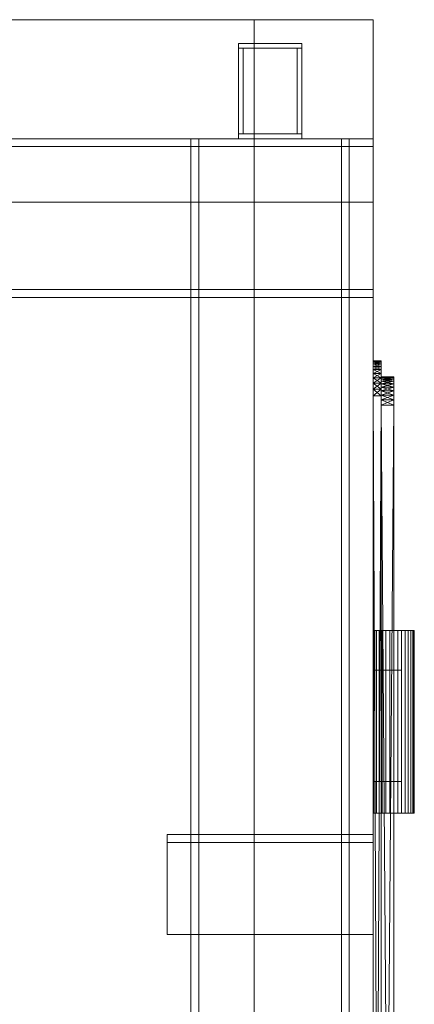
# Model space of a CAD drawing. Header units: millimetres. Extents: x -4395 to 65662, y -65530 to 6847.
# Tile 1031 of 1034: x 60238 to 60487, y 2380 to 3000. Entities that reach past the tile are written whole.
import ezdxf

# ---------------------------------------------------------------- set-up
doc = ezdxf.new("R2010")
doc.units = ezdxf.units.MM
doc.layers.add('lateral_secador', color=7, linetype='Continuous', lineweight=0)

msp = doc.modelspace()

# ---------------------------------------------------------------- linework, layer by layer
at = {"layer": 'lateral_secador'}
for p, q in [((60211.134, 3000), (60461.134, 3000)), ((60386.134, 3000), (60461.134, 3000)), ((60386.134, 3000), (60386.134, 0)), ((60461.134, 2925), (60461.134, 3000)), ((60461.134, 0), (60461.134, 3000)), ((60376.134, 2985), (60416.134, 2985)), ((60376.134, 2985), (60376.134, 2982)), ((60416.134, 2982), (60416.134, 2985)), ((60376.134, 2982), (60416.134, 2982)), ((60376.134, 2982), (60379.134, 2982)), ((60376.134, 2982), (60376.134, 2928)), ((60379.134, 2928), (60379.134, 2982)), ((60413.134, 2982), (60416.134, 2982)), ((60413.134, 2982), (60413.134, 2928)), ((60416.134, 2928), (60416.134, 2982)), ((40461.134, 2925), (60461.134, 2925)), ((59461.134, 2925), (60461.134, 2925)), ((60211.134, 2925), (60461.134, 2925)), ((60346.134, 2925), (60446.134, 2925)), ((60346.134, 2925), (60346.134, 20)), ((60346.134, 2925), (60351.134, 2925)), ((60351.134, 20), (60351.134, 2925)), ((60376.134, 2928), (60416.134, 2928)), ((60376.134, 2928), (60376.134, 2925)), ((60376.134, 2928), (60379.134, 2928)), ((60376.134, 2925), (60416.134, 2925)), ((60386.134, 2925), (60461.134, 2925)), ((60386.134, 2925), (60386.134, 1350)), ((60413.134, 2928), (60416.134, 2928)), ((60416.134, 2925), (60416.134, 2928)), ((60441.134, 2925), (60446.134, 2925)), ((60441.134, 2925), (60441.134, 20)), ((60446.134, 20), (60446.134, 2925)), ((60461.134, 0), (60461.134, 2925)), ((60461.134, 2885), (60461.134, 2925)), ((60461.134, 1350), (60461.134, 2925)), ((60461.134, 2920), (60461.134, 2925)), ((40461.134, 2920), (60461.134, 2920)), ((60461.134, 2830), (60461.134, 2920)), ((40461.134, 2885), (60461.134, 2885)), ((40461.134, 2830), (60461.134, 2830)), ((60461.134, 2825), (60461.134, 2830)), ((40461.134, 2825), (60461.134, 2825)), ((60461.134, 2785), (60461.134, 2784.78)), ((60461.134, 2784.12), (60461.134, 2785)), ((60461.134, 2781.48), (60461.134, 2785)), ((60461.134, 2785), (60461.134, 2783.02)), ((60461.134, 2770.92), (60461.134, 2785)), ((60461.134, 2785), (60461.134, 2774.22)), ((60461.134, 1700.5), (60461.134, 2785)), ((60461.134, 2785), (60461.134, 1702.92)), ((60461.134, 2785), (60466.134, 2784.78)), ((60461.134, 2785), (60466.134, 2785)), ((60461.134, 2784.78), (60466.134, 2785)), ((60461.134, 2784.78), (60461.134, 2784.12)), ((60461.134, 2784.78), (60461.134, 2783.02)), ((60461.134, 2784.78), (60466.134, 2784.12)), ((60461.134, 2784.78), (60466.134, 2784.78)), ((60461.134, 2784.12), (60466.134, 2784.78)), ((60461.134, 2784.12), (60461.134, 2783.02)), ((60461.134, 2781.48), (60461.134, 2784.12)), ((60461.134, 2784.12), (60466.134, 2783.02)), ((60461.134, 2784.12), (60466.134, 2784.12)), ((60461.134, 2783.02), (60466.134, 2784.12)), ((60461.134, 2783.02), (60461.134, 2781.48)), ((60461.134, 2783.02), (60461.134, 2779.5)), ((60461.134, 2783.02), (60461.134, 2774.22)), ((60461.134, 2783.02), (60466.134, 2781.48)), ((60461.134, 2783.02), (60466.134, 2783.02)), ((60461.134, 2781.48), (60466.134, 2783.02)), ((60461.134, 2781.48), (60461.134, 2779.5)), ((60461.134, 2777.08), (60461.134, 2781.48)), ((60461.134, 2770.92), (60461.134, 2781.48)), ((60461.134, 2781.48), (60466.134, 2779.5)), ((60461.134, 2781.48), (60466.134, 2781.48)), ((60461.134, 2779.5), (60466.134, 2781.48)), ((60466.134, 2784.78), (60466.134, 2785)), ((60466.134, 2785), (60466.134, 2784.12)), ((60466.134, 2785), (60466.134, 2781.48)), ((60466.134, 2783.02), (60466.134, 2785)), ((60466.134, 2785), (60466.134, 2770.92)), ((60466.134, 2774.22), (60466.134, 2785)), ((60466.134, 2785), (60466.134, 1700.5)), ((60466.134, 1702.92), (60466.134, 2785)), ((60466.134, 2784.12), (60466.134, 2784.78)), ((60466.134, 2783.02), (60466.134, 2784.78)), ((60466.134, 2783.02), (60466.134, 2784.12)), ((60466.134, 2784.12), (60466.134, 2781.48)), ((60466.134, 2781.48), (60466.134, 2783.02)), ((60466.134, 2779.5), (60466.134, 2783.02)), ((60466.134, 2774.22), (60466.134, 2783.02)), ((60466.134, 2779.5), (60466.134, 2781.48)), ((60466.134, 2781.48), (60466.134, 2777.08)), ((60466.134, 2781.48), (60466.134, 2770.92)), ((60461.134, 2779.5), (60461.134, 2777.08)), ((60461.134, 2779.5), (60461.134, 2774.22)), ((60461.134, 2779.5), (60466.134, 2777.08)), ((60461.134, 2779.5), (60466.134, 2779.5)), ((60461.134, 2777.08), (60466.134, 2779.5)), ((60461.134, 2777.08), (60461.134, 2774.22)), ((60461.134, 2770.92), (60461.134, 2777.08)), ((60461.134, 2777.08), (60466.134, 2774.22)), ((60461.134, 2777.08), (60466.134, 2777.08)), ((60461.134, 2774.22), (60466.134, 2777.08)), ((60461.134, 2774.22), (60461.134, 2770.92)), ((60461.134, 2774.22), (60461.134, 2767.18)), ((60461.134, 2774.22), (60461.134, 1717)), ((60461.134, 2774.22), (60461.134, 1702.92)), ((60461.134, 2774.22), (60466.134, 2770.92)), ((60461.134, 2774.22), (60466.134, 2774.22)), ((60461.134, 2770.92), (60466.134, 2774.22)), ((60466.134, 2777.08), (60466.134, 2779.5)), ((60466.134, 2774.22), (60466.134, 2779.5)), ((60466.134, 2774.22), (60466.134, 2777.08)), ((60466.134, 2777.08), (60466.134, 2770.92)), ((60466.134, 2775), (60466.134, 2774.82)), ((60466.134, 2774.28), (60466.134, 2775)), ((60466.134, 2772.12), (60466.134, 2775)), ((60466.134, 2775), (60466.134, 2773.38)), ((60466.134, 2763.48), (60466.134, 2775)), ((60466.134, 2775), (60466.134, 2766.18)), ((60466.134, 1709.5), (60466.134, 2775)), ((60466.134, 2775), (60466.134, 1711.48)), ((60466.134, 2775), (60474.134, 2774.82)), ((60466.134, 2775), (60474.134, 2775)), ((60466.134, 2774.82), (60474.134, 2775)), ((60466.134, 2774.82), (60466.134, 2774.28)), ((60466.134, 2774.82), (60466.134, 2773.38)), ((60466.134, 2774.82), (60474.134, 2774.28)), ((60466.134, 2774.82), (60474.134, 2774.82)), ((60466.134, 2774.28), (60474.134, 2774.82)), ((60466.134, 2774.28), (60466.134, 2773.38)), ((60466.134, 2772.12), (60466.134, 2774.28)), ((60466.134, 2774.28), (60474.134, 2773.38)), ((60466.134, 2774.28), (60474.134, 2774.28)), ((60466.134, 2773.38), (60474.134, 2774.28)), ((60466.134, 2770.92), (60466.134, 2774.22)), ((60466.134, 2767.18), (60466.134, 2774.22)), ((60466.134, 1717), (60466.134, 2774.22)), ((60466.134, 1702.92), (60466.134, 2774.22)), ((60474.134, 2774.82), (60474.134, 2775)), ((60474.134, 2775), (60474.134, 2774.28)), ((60474.134, 2775), (60474.134, 2772.12)), ((60474.134, 2773.38), (60474.134, 2775)), ((60474.134, 2775), (60474.134, 2763.48)), ((60474.134, 2766.18), (60474.134, 2775)), ((60474.134, 2775), (60474.134, 1709.5)), ((60474.134, 1711.48), (60474.134, 2775)), ((60474.134, 2774.28), (60474.134, 2774.82)), ((60474.134, 2773.38), (60474.134, 2774.82)), ((60474.134, 2773.38), (60474.134, 2774.28)), ((60474.134, 2774.28), (60474.134, 2772.12)), ((60461.134, 2770.92), (60461.134, 2767.18)), ((60461.134, 2763), (60461.134, 2770.92)), ((60461.134, 1712.82), (60461.134, 2770.92)), ((60461.134, 1700.5), (60461.134, 2770.92)), ((60461.134, 2770.92), (60466.134, 2767.18)), ((60461.134, 2770.92), (60466.134, 2770.92)), ((60461.134, 2767.18), (60466.134, 2770.92)), ((60466.134, 2773.38), (60466.134, 2772.12)), ((60466.134, 2773.38), (60466.134, 2770.5)), ((60466.134, 2773.38), (60466.134, 2766.18)), ((60466.134, 2773.38), (60474.134, 2772.12)), ((60466.134, 2773.38), (60474.134, 2773.38)), ((60466.134, 2772.12), (60474.134, 2773.38)), ((60466.134, 2772.12), (60466.134, 2770.5)), ((60466.134, 2768.52), (60466.134, 2772.12)), ((60466.134, 2763.48), (60466.134, 2772.12)), ((60466.134, 2772.12), (60474.134, 2770.5)), ((60466.134, 2772.12), (60474.134, 2772.12)), ((60466.134, 2770.5), (60474.134, 2772.12)), ((60466.134, 2767.18), (60466.134, 2770.92)), ((60466.134, 2770.92), (60466.134, 2763)), ((60466.134, 2770.92), (60466.134, 1712.82)), ((60466.134, 2770.92), (60466.134, 1700.5)), ((60466.134, 2770.5), (60466.134, 2768.52)), ((60466.134, 2770.5), (60466.134, 2766.18)), ((60466.134, 2770.5), (60474.134, 2768.52)), ((60466.134, 2770.5), (60474.134, 2770.5)), ((60466.134, 2768.52), (60474.134, 2770.5)), ((60466.134, 2768.52), (60466.134, 2766.18)), ((60466.134, 2763.48), (60466.134, 2768.52)), ((60466.134, 2768.52), (60474.134, 2766.18)), ((60466.134, 2768.52), (60474.134, 2768.52)), ((60466.134, 2766.18), (60474.134, 2768.52)), ((60474.134, 2772.12), (60474.134, 2773.38)), ((60474.134, 2770.5), (60474.134, 2773.38)), ((60474.134, 2766.18), (60474.134, 2773.38)), ((60474.134, 2770.5), (60474.134, 2772.12)), ((60474.134, 2772.12), (60474.134, 2768.52)), ((60474.134, 2772.12), (60474.134, 2763.48)), ((60474.134, 2768.52), (60474.134, 2770.5)), ((60474.134, 2766.18), (60474.134, 2770.5)), ((60474.134, 2766.18), (60474.134, 2768.52)), ((60474.134, 2768.52), (60474.134, 2763.48)), ((60461.134, 2767.18), (60461.134, 2763)), ((60461.134, 2767.18), (60461.134, 1717)), ((60461.134, 2767.18), (60466.134, 2763)), ((60461.134, 2767.18), (60466.134, 2767.18)), ((60461.134, 2763), (60466.134, 2767.18)), ((60461.134, 2763), (60461.134, 1717)), ((60461.134, 1712.82), (60461.134, 2763)), ((60461.134, 2763), (60466.134, 1717)), ((60461.134, 2763), (60466.134, 2763)), ((60461.134, 1717), (60466.134, 2763)), ((60466.134, 2763), (60466.134, 2767.18)), ((60466.134, 1717), (60466.134, 2767.18)), ((60466.134, 2766.18), (60466.134, 2763.48)), ((60466.134, 2766.18), (60466.134, 2760.42)), ((60466.134, 2766.18), (60466.134, 1723)), ((60466.134, 2766.18), (60466.134, 1711.48)), ((60466.134, 2766.18), (60474.134, 2763.48)), ((60466.134, 2766.18), (60474.134, 2766.18)), ((60466.134, 2763.48), (60474.134, 2766.18)), ((60466.134, 2763.48), (60466.134, 2760.42)), ((60466.134, 2757), (60466.134, 2763.48)), ((60466.134, 1719.58), (60466.134, 2763.48)), ((60466.134, 1709.5), (60466.134, 2763.48)), ((60466.134, 2763.48), (60474.134, 2760.42)), ((60466.134, 2763.48), (60474.134, 2763.48)), ((60466.134, 2760.42), (60474.134, 2763.48)), ((60466.134, 1717), (60466.134, 2763)), ((60466.134, 2763), (60466.134, 1712.82)), ((60474.134, 2763.48), (60474.134, 2766.18)), ((60474.134, 2760.42), (60474.134, 2766.18)), ((60474.134, 1723), (60474.134, 2766.18)), ((60474.134, 1711.48), (60474.134, 2766.18)), ((60474.134, 2760.42), (60474.134, 2763.48)), ((60474.134, 2763.48), (60474.134, 2757)), ((60474.134, 2763.48), (60474.134, 1719.58)), ((60474.134, 2763.48), (60474.134, 1709.5)), ((60466.134, 2760.42), (60466.134, 2757)), ((60466.134, 2760.42), (60466.134, 1723)), ((60466.134, 2760.42), (60474.134, 2757)), ((60466.134, 2760.42), (60474.134, 2760.42)), ((60466.134, 2757), (60474.134, 2760.42)), ((60466.134, 2757), (60466.134, 1723)), ((60466.134, 1719.58), (60466.134, 2757)), ((60466.134, 2757), (60474.134, 1723)), ((60466.134, 2757), (60474.134, 2757)), ((60466.134, 1723), (60474.134, 2757)), ((60474.134, 2757), (60474.134, 2760.42)), ((60474.134, 1723), (60474.134, 2760.42)), ((60474.134, 1723), (60474.134, 2757)), ((60474.134, 2757), (60474.134, 1719.58)), ((60461.384, 2615), (60461.134, 2615)), ((60461.134, 2500), (60461.134, 2615)), ((60462.123, 2615), (60461.384, 2615)), ((60461.384, 2500), (60461.384, 2615)), ((60463.325, 2615), (60462.123, 2615)), ((60462.123, 2500), (60462.123, 2615)), ((60464.941, 2615), (60463.325, 2615)), ((60463.325, 2500), (60463.325, 2615)), ((60466.911, 2615), (60464.941, 2615)), ((60464.941, 2500), (60464.941, 2615)), ((60469.159, 2615), (60466.911, 2615)), ((60466.911, 2500), (60466.911, 2615)), ((60471.598, 2615), (60469.159, 2615)), ((60469.159, 2500), (60469.159, 2615)), ((60474.134, 2615), (60471.598, 2615)), ((60471.598, 2500), (60471.598, 2615)), ((60476.67, 2615), (60474.134, 2615)), ((60474.134, 2500), (60474.134, 2615)), ((60479.109, 2615), (60476.67, 2615)), ((60476.67, 2500), (60476.67, 2615)), ((60481.356, 2615), (60479.109, 2615)), ((60479.109, 2500), (60479.109, 2615)), ((60483.326, 2615), (60481.356, 2615)), ((60481.356, 2500), (60481.356, 2615)), ((60484.943, 2615), (60483.326, 2615)), ((60483.326, 2500), (60483.326, 2615)), ((60486.144, 2615), (60484.943, 2615)), ((60484.943, 2500), (60484.943, 2615)), ((60486.884, 2615), (60486.144, 2615)), ((60486.144, 2500), (60486.144, 2615)), ((60487.134, 2615), (60486.884, 2615)), ((60486.884, 2500), (60486.884, 2615)), ((60487.134, 2615), (60487.134, 2500)), ((60461.134, 2590), (60479.134, 2590)), ((60461.134, 2590), (60461.134, 2520)), ((60479.134, 2520), (60479.134, 2590)), ((60461.134, 2520), (60479.134, 2520)), ((60461.384, 2500), (60461.134, 2500)), ((60462.123, 2500), (60461.384, 2500)), ((60463.325, 2500), (60462.123, 2500)), ((60464.941, 2500), (60463.325, 2500)), ((60466.911, 2500), (60464.941, 2500)), ((60469.159, 2500), (60466.911, 2500)), ((60471.598, 2500), (60469.159, 2500)), ((60474.134, 2500), (60471.598, 2500)), ((60476.67, 2500), (60474.134, 2500)), ((60479.109, 2500), (60476.67, 2500)), ((60481.356, 2500), (60479.109, 2500)), ((60483.326, 2500), (60481.356, 2500)), ((60484.943, 2500), (60483.326, 2500)), ((60486.144, 2500), (60484.943, 2500)), ((60486.884, 2500), (60486.144, 2500)), ((60486.884, 2500), (60487.134, 2500)), ((60331.134, 2486.5), (60461.134, 2486.5)), ((60331.134, 2486.5), (60331.134, 2423.5)), ((60331.134, 2486.5), (60331.134, 2481.5)), ((60461.134, 2423.5), (60461.134, 2486.5)), ((60461.134, 2481.5), (60461.134, 2486.5)), ((60331.134, 2481.5), (60461.134, 2481.5)), ((60331.134, 2423.5), (60461.134, 2423.5))]:
    msp.add_line(p, q, dxfattribs=at)

doc.saveas('drawing.dxf')
